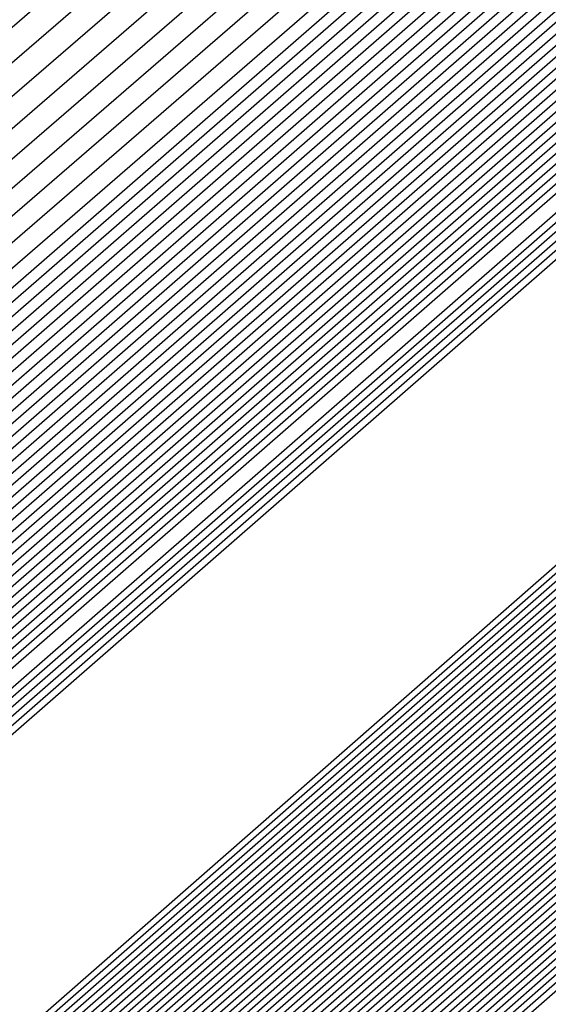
# Model space of a CAD drawing. Extents: x 3249832 to 3255657, y 13789405 to 13793316.
# Tile 834 of 1056: x 3253209.525 to 3253209.5896, y 13791258.5066 to 13791258.6272. Entities that reach past the tile are written whole.
import ezdxf

# ---------------------------------------------------------------- set-up
doc = ezdxf.new("R2010")
doc.units = 0
doc.header["$LTSCALE"] = 100
doc.header["$MEASUREMENT"] = 0
for name, color, linetype in [('GRATIO_03231_CON', 1, 'CONTINUOUS'), ('GRATIO_0323_ICON', 1, 'CONTINUOUS'), ('TARGETS_EAST', 7, 'CONTINUOUS')]:
    doc.layers.add(name, color=color, linetype=linetype)

# ---------------------------------------------------------------- blocks, each defined once
blk = doc.blocks.new('Gratio_032316_contours')
at = {"layer": 'GRATIO_03231_CON', "color": 1, "linetype": 'Continuous', "flags": 128}
for points in [[(3253179.55027, 13791232.39503), (3253186.87441, 13791238.77001), (3253201.4775, 13791251.51898), (3253219.20823, 13791267.00714), (3253234.45763, 13791280.32933), (3253243.00028, 13791287.79153), (3253246.14511, 13791290.5444), (3253246.5846, 13791290.94974), (3253247.02187, 13791291.379), (3253250.20254, 13791294.24212), (3253258.88285, 13791301.95866), (3253274.44262, 13791315.73867), (3253292.7559, 13791331.95413), (3253308.32028, 13791345.76753)], [(3253180.16544, 13791232.93802), (3253187.28488, 13791239.13155), (3253201.72516, 13791251.73678), (3253219.33902, 13791267.12228), (3253234.51314, 13791280.37862), (3253243.01644, 13791287.80647), (3253246.14668, 13791290.54676), (3253246.58389, 13791290.95054), (3253247.01645, 13791291.37639), (3253250.16633, 13791294.21318), (3253258.7639, 13791301.85732), (3253274.17605, 13791315.50724), (3253292.31584, 13791331.56933), (3253307.73285, 13791345.25198)], [(3253180.78061, 13791233.481), (3253187.69534, 13791239.49309), (3253201.97282, 13791251.95458), (3253219.46981, 13791267.23741), (3253234.56866, 13791280.42791), (3253243.03259, 13791287.8214), (3253246.14825, 13791290.54912), (3253246.58317, 13791290.95133), (3253247.01103, 13791291.37378), (3253250.13013, 13791294.18424), (3253258.64495, 13791301.75599), (3253273.90947, 13791315.27582), (3253291.87577, 13791331.18453), (3253307.14542, 13791344.73643)], [(3253181.39578, 13791234.02399), (3253188.1058, 13791239.85463), (3253202.22048, 13791252.17237), (3253219.6006, 13791267.35254), (3253234.62418, 13791280.4772), (3253243.04874, 13791287.83633), (3253246.14982, 13791290.55149), (3253246.58246, 13791290.95213), (3253247.00561, 13791291.37117), (3253250.09393, 13791294.15529), (3253258.526, 13791301.65465), (3253273.6429, 13791315.0444), (3253291.4357, 13791330.79973), (3253306.55799, 13791344.22088)], [(3253182.62612, 13791235.10996), (3253188.92672, 13791240.5777), (3253202.71581, 13791252.60797), (3253219.86218, 13791267.58281), (3253234.73522, 13791280.57579), (3253243.08105, 13791287.8662), (3253246.15297, 13791290.55621), (3253246.58103, 13791290.95372), (3253246.99477, 13791291.36594), (3253250.02153, 13791294.09741), (3253258.2881, 13791301.45198), (3253273.10975, 13791314.58156), (3253290.55557, 13791330.03014), (3253305.38313, 13791343.18978)], [(3253183.24129, 13791235.65295), (3253189.33718, 13791240.93924), (3253202.96347, 13791252.82577), (3253219.99297, 13791267.69794), (3253234.79073, 13791280.62508), (3253243.0972, 13791287.88113), (3253246.15454, 13791290.55858), (3253246.58032, 13791290.95452), (3253246.98935, 13791291.36333), (3253249.98532, 13791294.06847), (3253258.16915, 13791301.35065), (3253272.84317, 13791314.35013), (3253290.11551, 13791329.64534), (3253304.7957, 13791342.67423)], [(3253189.74764, 13791241.30078), (3253203.21113, 13791253.04357), (3253220.12376, 13791267.81308), (3253234.84625, 13791280.67437), (3253243.11336, 13791287.89607), (3253246.15611, 13791290.56094), (3253246.57961, 13791290.95531), (3253246.98393, 13791291.36072), (3253249.94912, 13791294.03953), (3253258.05019, 13791301.24931), (3253272.5766, 13791314.11871), (3253289.67544, 13791329.26055), (3253304.20827, 13791342.15868)], [(3253190.1581, 13791241.66232), (3253203.45879, 13791253.26136), (3253220.25455, 13791267.92821), (3253234.90177, 13791280.72366), (3253243.12951, 13791287.911), (3253246.15768, 13791290.5633), (3253246.57889, 13791290.95611), (3253246.97851, 13791291.35811), (3253249.91292, 13791294.01058), (3253257.93124, 13791301.14798), (3253272.31002, 13791313.88729), (3253289.23538, 13791328.87575), (3253303.62084, 13791341.64313)], [(3253190.97902, 13791242.38539), (3253203.95411, 13791253.69696), (3253220.51613, 13791268.15847), (3253235.01281, 13791280.82224), (3253243.16182, 13791287.94087), (3253246.16082, 13791290.56803), (3253246.57747, 13791290.9577), (3253246.96767, 13791291.35288), (3253249.84051, 13791293.9527), (3253257.69334, 13791300.94531), (3253271.77687, 13791313.42445), (3253288.35525, 13791328.10615), (3253302.44598, 13791340.61203)], [(3253191.38948, 13791242.74693), (3253204.20177, 13791253.91476), (3253220.64692, 13791268.27361), (3253235.06832, 13791280.87154), (3253243.17797, 13791287.9558), (3253246.1624, 13791290.57039), (3253246.57675, 13791290.9585), (3253246.96225, 13791291.35027), (3253249.80431, 13791293.92376), (3253257.57439, 13791300.84397), (3253271.51029, 13791313.19303), (3253287.91518, 13791327.72135), (3253301.85855, 13791340.09648)], [(3253191.79994, 13791243.10847), (3253204.44943, 13791254.13256), (3253220.77772, 13791268.38874), (3253235.12384, 13791280.92083), (3253243.19412, 13791287.97073), (3253246.16397, 13791290.57276), (3253246.57604, 13791290.95929), (3253246.95683, 13791291.34766), (3253249.76811, 13791293.89481), (3253257.45544, 13791300.74264), (3253271.24372, 13791312.9616), (3253287.47511, 13791327.33655), (3253301.27112, 13791339.58093)], [(3253192.2104, 13791243.47001), (3253204.69709, 13791254.35035), (3253220.90851, 13791268.50387), (3253235.17936, 13791280.97012), (3253243.21028, 13791287.98567), (3253246.16554, 13791290.57512), (3253246.57533, 13791290.96009), (3253246.95142, 13791291.34505), (3253249.73191, 13791293.86587), (3253257.33649, 13791300.6413), (3253270.97714, 13791312.73018), (3253287.03505, 13791326.95176), (3253300.68369, 13791339.06538)], [(3253193.03132, 13791244.19308), (3253205.19242, 13791254.78595), (3253221.17009, 13791268.73414), (3253235.29039, 13791281.0687), (3253243.24258, 13791288.01553), (3253246.16868, 13791290.57985), (3253246.5739, 13791290.96168), (3253246.94058, 13791291.33982), (3253249.6595, 13791293.80799), (3253257.09858, 13791300.43863), (3253270.44399, 13791312.26734), (3253286.15492, 13791326.18216), (3253299.50883, 13791338.03428)], [(3253193.44178, 13791244.55462), (3253205.44008, 13791255.00375), (3253221.30088, 13791268.84927), (3253235.34591, 13791281.11799), (3253243.25874, 13791288.03047), (3253246.17025, 13791290.58221), (3253246.57319, 13791290.96248), (3253246.93516, 13791291.33721), (3253249.6233, 13791293.77904), (3253256.97963, 13791300.3373), (3253270.17741, 13791312.03592), (3253285.71485, 13791325.79737), (3253298.92139, 13791337.51873)], [(3253193.85224, 13791244.91616), (3253205.68774, 13791255.22155), (3253221.43167, 13791268.9644), (3253235.40143, 13791281.16728), (3253243.27489, 13791288.0454), (3253246.17182, 13791290.58457), (3253246.57247, 13791290.96327), (3253246.92974, 13791291.3346), (3253249.5871, 13791293.7501), (3253256.86068, 13791300.23596), (3253269.91084, 13791311.8045), (3253285.27479, 13791325.41257), (3253298.33396, 13791337.00318)], [(3253194.2627, 13791245.2777), (3253205.9354, 13791255.43934), (3253221.56246, 13791269.07954), (3253235.45695, 13791281.21658), (3253243.29104, 13791288.06033), (3253246.17339, 13791290.58694), (3253246.57176, 13791290.96407), (3253246.92432, 13791291.33198), (3253249.55089, 13791293.72116), (3253256.74173, 13791300.13463), (3253269.64426, 13791311.57307), (3253284.83472, 13791325.02777), (3253297.74653, 13791336.48763)], [(3253195.08362, 13791246.00077), (3253206.43072, 13791255.87494), (3253221.82404, 13791269.3098), (3253235.56798, 13791281.31516), (3253243.32335, 13791288.0902), (3253246.17654, 13791290.59166), (3253246.57033, 13791290.96566), (3253246.91348, 13791291.32676), (3253249.47849, 13791293.66327), (3253256.50383, 13791299.93196), (3253269.11111, 13791311.11023), (3253283.95459, 13791324.25817), (3253296.57167, 13791335.45653)], [(3253195.49408, 13791246.36231), (3253206.67838, 13791256.09274), (3253221.95483, 13791269.42494), (3253235.6235, 13791281.36445), (3253243.3395, 13791288.10513), (3253246.17811, 13791290.59402), (3253246.56962, 13791290.96646), (3253246.90806, 13791291.32415), (3253249.44229, 13791293.63433), (3253256.38488, 13791299.83062), (3253268.84454, 13791310.87881), (3253283.51452, 13791323.87338), (3253295.98424, 13791334.94098)], [(3253195.90454, 13791246.72385), (3253206.92604, 13791256.31054), (3253222.08562, 13791269.54007), (3253235.67902, 13791281.41374), (3253243.35566, 13791288.12007), (3253246.17968, 13791290.59639), (3253246.56891, 13791290.96725), (3253246.90264, 13791291.32154), (3253249.40609, 13791293.60539), (3253256.26593, 13791299.72929), (3253268.57796, 13791310.64739), (3253283.07446, 13791323.48858), (3253295.39681, 13791334.42543)], [(3253196.31501, 13791247.08539), (3253207.1737, 13791256.52833), (3253222.21641, 13791269.6552), (3253235.73454, 13791281.46303), (3253243.37181, 13791288.135), (3253246.18125, 13791290.59875), (3253246.56819, 13791290.96805), (3253246.89722, 13791291.31892), (3253249.36988, 13791293.57645), (3253256.14697, 13791299.62795), (3253268.31138, 13791310.41597), (3253282.63439, 13791323.10378), (3253294.80938, 13791333.90988)], [(3253197.13593, 13791247.80846), (3253207.66903, 13791256.96393), (3253222.47799, 13791269.88547), (3253235.84557, 13791281.56162), (3253243.40412, 13791288.16487), (3253246.18439, 13791290.60348), (3253246.56677, 13791290.96964), (3253246.88638, 13791291.3137), (3253249.29748, 13791293.51856), (3253255.90907, 13791299.42528), (3253267.77823, 13791309.95312), (3253281.75426, 13791322.33419), (3253293.63452, 13791332.87878)], [(3253197.54639, 13791248.17), (3253207.91669, 13791257.18173), (3253222.60878, 13791270.0006), (3253235.90109, 13791281.61091), (3253243.42027, 13791288.1798), (3253246.18596, 13791290.60584), (3253246.56605, 13791290.97044), (3253246.88096, 13791291.31109), (3253249.26128, 13791293.48962), (3253255.79012, 13791299.32395), (3253267.51166, 13791309.7217), (3253281.31419, 13791321.94939), (3253293.04709, 13791332.36323), (3253299.24948, 13791337.92415)], [(3253197.95685, 13791248.53154), (3253208.16435, 13791257.39953), (3253222.73957, 13791270.11573), (3253235.95661, 13791281.6602), (3253243.43643, 13791288.19473), (3253246.18754, 13791290.6082), (3253246.56534, 13791290.97123), (3253246.87554, 13791291.30847), (3253249.22507, 13791293.46068), (3253255.67117, 13791299.22261), (3253267.24508, 13791309.49028), (3253280.87413, 13791321.56459), (3253292.45966, 13791331.84768), (3253298.58416, 13791337.33876)], [(3253198.36731, 13791248.89308), (3253208.41201, 13791257.61732), (3253222.87037, 13791270.23087), (3253236.01213, 13791281.70949), (3253243.45258, 13791288.20967), (3253246.18911, 13791290.61057), (3253246.56463, 13791290.97203), (3253246.87012, 13791291.30586), (3253249.18887, 13791293.43173), (3253255.55222, 13791299.12128), (3253266.9785, 13791309.25886), (3253280.43407, 13791321.17979), (3253291.87223, 13791331.33213), (3253297.91884, 13791336.75338)], [(3253199.18823, 13791249.61615), (3253208.90733, 13791258.05292), (3253223.13195, 13791270.46113), (3253236.12316, 13791281.80807), (3253243.48489, 13791288.23953), (3253246.19225, 13791290.61529), (3253246.5632, 13791290.97362), (3253246.85928, 13791291.30064), (3253249.11647, 13791293.37385), (3253255.31432, 13791298.91861), (3253266.44535, 13791308.79601), (3253279.55394, 13791320.4102), (3253290.69737, 13791330.30103), (3253296.5882, 13791335.58261)], [(3253199.59869, 13791249.97769), (3253209.15499, 13791258.27072), (3253223.26274, 13791270.57626), (3253236.17868, 13791281.85736), (3253243.50104, 13791288.25447), (3253246.19382, 13791290.61766), (3253246.56249, 13791290.97442), (3253246.85386, 13791291.29803), (3253249.08026, 13791293.34491), (3253255.19536, 13791298.81727), (3253266.17878, 13791308.56459), (3253279.11387, 13791320.0254), (3253290.10994, 13791329.78548), (3253295.92288, 13791334.99723)], [(3253200.00915, 13791250.33923), (3253209.40265, 13791258.48852), (3253223.39353, 13791270.6914), (3253236.2342, 13791281.90666), (3253243.51719, 13791288.2694), (3253246.19539, 13791290.62002), (3253246.56177, 13791290.97521), (3253246.84844, 13791291.29541), (3253249.04406, 13791293.31596), (3253255.07641, 13791298.71594), (3253265.9122, 13791308.33317), (3253278.6738, 13791319.6406), (3253289.52251, 13791329.26993), (3253295.25756, 13791334.41184)], [(3253200.41961, 13791250.70077), (3253209.65031, 13791258.70631), (3253223.52432, 13791270.80653), (3253236.28972, 13791281.95595), (3253243.53335, 13791288.28434), (3253246.19696, 13791290.62238), (3253246.56106, 13791290.97601), (3253246.84302, 13791291.2928), (3253249.00786, 13791293.28702), (3253254.95746, 13791298.6146), (3253265.64563, 13791308.10175), (3253278.23374, 13791319.25581), (3253288.93508, 13791328.75438), (3253294.59224, 13791333.82646)], [(3253201.24053, 13791251.42384), (3253210.14563, 13791259.14191), (3253223.7859, 13791271.0368), (3253236.40075, 13791282.05453), (3253243.56565, 13791288.3142), (3253246.20011, 13791290.62711), (3253246.55963, 13791290.9776), (3253246.83219, 13791291.28758), (3253248.93546, 13791293.22914), (3253254.71956, 13791298.41193), (3253265.11248, 13791307.63891), (3253277.35361, 13791318.48621), (3253287.76022, 13791327.72328), (3253293.2616, 13791332.65569)], [(3253201.65099, 13791251.78538), (3253210.3933, 13791259.35971), (3253223.91669, 13791271.15193), (3253236.45627, 13791282.10382), (3253243.58181, 13791288.32914), (3253246.20168, 13791290.62947), (3253246.55892, 13791290.9784), (3253246.82677, 13791291.28496), (3253248.89925, 13791293.20019), (3253254.60061, 13791298.3106), (3253264.8459, 13791307.40749), (3253276.91354, 13791318.10141), (3253287.17279, 13791327.20773)], [(3253215.27891, 13791264.12388), (3253208.32754, 13791257.89481), (3253202.31158, 13791252.48555), (3253202.06145, 13791252.14692), (3253210.64096, 13791259.57751), (3253224.04748, 13791271.26706)], [(3253216.27123, 13791264.99994), (3253209.15191, 13791258.62312), (3253202.92675, 13791253.02854), (3253202.47191, 13791252.50846), (3253210.88862, 13791259.7953), (3253224.17827, 13791271.38219)], [(3253218.25586, 13791266.75207), (3253210.80067, 13791260.07975), (3253204.15709, 13791254.11451), (3253203.29283, 13791253.23153), (3253211.38394, 13791260.2309), (3253224.43985, 13791271.61246)], [(3253219.24818, 13791267.62813), (3253211.62504, 13791260.80806), (3253204.77226, 13791254.6575), (3253203.70329, 13791253.59307), (3253211.6316, 13791260.4487), (3253224.57064, 13791271.72759)]]:
    blk.add_lwpolyline(points, dxfattribs=at)
at = {"layer": 'GRATIO_03231_CON', "color": 5, "linetype": 'Continuous', "flags": 128}
for points in [[(3253178.31993, 13791231.30905), (3253186.05349, 13791238.04694), (3253200.98218, 13791251.08338), (3253218.94665, 13791266.77688), (3253234.34659, 13791280.23075), (3253242.96798, 13791287.76167), (3253246.14197, 13791290.53967), (3253246.58603, 13791290.94815), (3253247.02107, 13791291.37394), (3253250.18182, 13791294.2177), (3253258.80647, 13791301.88356), (3253274.26937, 13791315.56557), (3253292.48955, 13791331.61762), (3253308.02221, 13791345.18354)], [(3253177.70476, 13791230.76607), (3253185.64303, 13791237.6854), (3253200.73452, 13791250.86558), (3253218.81586, 13791266.66175), (3253234.29107, 13791280.18146), (3253242.95182, 13791287.74673), (3253246.1404, 13791290.53731), (3253246.58674, 13791290.94735), (3253247.01436, 13791291.36584), (3253250.12102, 13791294.16091), (3253258.59804, 13791301.69555), (3253273.79626, 13791315.14336), (3253291.70456, 13791330.92064), (3253306.97134, 13791344.25434)], [(3253177.08958, 13791230.22308), (3253185.23257, 13791237.32386), (3253200.48686, 13791250.64779), (3253218.68507, 13791266.54661), (3253234.23556, 13791280.13216), (3253242.93567, 13791287.7318), (3253246.13883, 13791290.53495), (3253246.58745, 13791290.94656), (3253247.00766, 13791291.35773), (3253250.06022, 13791294.10413), (3253258.38961, 13791301.50754), (3253273.32314, 13791314.72115), (3253290.91956, 13791330.22366), (3253305.92046, 13791343.32515)], [(3253176.47441, 13791229.68009), (3253184.82211, 13791236.96232), (3253200.23919, 13791250.42999), (3253218.55428, 13791266.43148), (3253234.18004, 13791280.08287), (3253242.91952, 13791287.71687), (3253246.13725, 13791290.53258), (3253246.58817, 13791290.94576), (3253247.00095, 13791291.34963), (3253249.99942, 13791294.04734), (3253258.18118, 13791301.31953), (3253272.85003, 13791314.29894), (3253290.13456, 13791329.52668), (3253304.86958, 13791342.39595)], [(3253175.24407, 13791228.59412), (3253184.00119, 13791236.23925), (3253199.74387, 13791249.99439), (3253218.2927, 13791266.20121), (3253234.069, 13791279.98429), (3253242.88721, 13791287.687), (3253246.13411, 13791290.52786), (3253246.58959, 13791290.94417), (3253246.98754, 13791291.33342), (3253249.87782, 13791293.93376), (3253257.76432, 13791300.94351), (3253271.9038, 13791313.45451), (3253288.56457, 13791328.13272), (3253302.76783, 13791340.53756)], [(3253196.57706, 13791247.03615), (3253203.47105, 13791253.1938), (3253218.75951, 13791266.60126), (3253234.06971, 13791279.98413), (3253242.88772, 13791287.68662), (3253246.13462, 13791290.52731), (3253246.59031, 13791290.94338), (3253246.98083, 13791291.32532), (3253249.81702, 13791293.87697), (3253257.55589, 13791300.7555), (3253271.43068, 13791313.0323), (3253287.77957, 13791327.43574), (3253301.71695, 13791339.60837)], [(3253196.71057, 13791247.15254), (3253203.58621, 13791253.29381), (3253218.83398, 13791266.66558), (3253234.10345, 13791280.01283), (3253242.89801, 13791287.6948), (3253246.13636, 13791290.52784), (3253246.59102, 13791290.94258), (3253246.97413, 13791291.31721), (3253249.75622, 13791293.82018), (3253257.34746, 13791300.56749), (3253270.95757, 13791312.61009), (3253286.99457, 13791326.73875), (3253300.66608, 13791338.67918)], [(3253196.84408, 13791247.26894), (3253203.70137, 13791253.39382), (3253218.90845, 13791266.7299), (3253234.13718, 13791280.04153), (3253242.9083, 13791287.70297), (3253246.13809, 13791290.52836), (3253246.59174, 13791290.94178), (3253246.96742, 13791291.30911), (3253249.69542, 13791293.76339), (3253257.13903, 13791300.37948), (3253270.48445, 13791312.18788), (3253286.20957, 13791326.04177), (3253299.6152, 13791337.74998)], [(3253197.11109, 13791247.50174), (3253203.93169, 13791253.59384), (3253219.0574, 13791266.85855), (3253234.20465, 13791280.09892), (3253242.92888, 13791287.71932), (3253246.14156, 13791290.52941), (3253246.59316, 13791290.94019), (3253246.95401, 13791291.2929), (3253249.57383, 13791293.64981), (3253256.72217, 13791300.00346), (3253269.53822, 13791311.34346), (3253284.63958, 13791324.64781), (3253297.51345, 13791335.89159)], [(3253197.2446, 13791247.61813), (3253204.04685, 13791253.69384), (3253219.13187, 13791266.92287), (3253234.23839, 13791280.12762), (3253242.93918, 13791287.72749), (3253246.1433, 13791290.52994), (3253246.59388, 13791290.9394), (3253246.9473, 13791291.28479), (3253249.51303, 13791293.59302), (3253256.51374, 13791299.81545), (3253269.06511, 13791310.92125), (3253283.85458, 13791323.95083), (3253296.46257, 13791334.9624)], [(3253197.37811, 13791247.73453), (3253204.16201, 13791253.79385), (3253219.20635, 13791266.98719), (3253234.27212, 13791280.15631), (3253242.94947, 13791287.73567), (3253246.14503, 13791290.53046), (3253246.59459, 13791290.9386), (3253246.9406, 13791291.27669), (3253249.45223, 13791293.53623), (3253256.30531, 13791299.62744), (3253268.59199, 13791310.49904), (3253283.06958, 13791323.25385), (3253295.41169, 13791334.0332)], [(3253197.51162, 13791247.85093), (3253204.27717, 13791253.89386), (3253219.28082, 13791267.05151), (3253234.30586, 13791280.18501), (3253242.95976, 13791287.74384), (3253246.14676, 13791290.53099), (3253246.5953, 13791290.9378), (3253246.93389, 13791291.26859), (3253249.39143, 13791293.47944), (3253256.09688, 13791299.43942), (3253268.11888, 13791310.07683), (3253282.28459, 13791322.55687), (3253294.36082, 13791333.10401)], [(3253197.77863, 13791248.08372), (3253204.50749, 13791254.09388), (3253219.42977, 13791267.18016), (3253234.37333, 13791280.2424), (3253242.98034, 13791287.76019), (3253246.15023, 13791290.53204), (3253246.59673, 13791290.93621), (3253246.92048, 13791291.25238), (3253249.26983, 13791293.36586), (3253255.68002, 13791299.0634), (3253267.17265, 13791309.2324), (3253280.71459, 13791321.16291), (3253292.25906, 13791331.24562), (3253298.86322, 13791336.86351)], [(3253197.91214, 13791248.20012), (3253204.62265, 13791254.19388), (3253219.50424, 13791267.24448), (3253234.40706, 13791280.2711), (3253242.99064, 13791287.76837), (3253246.15197, 13791290.53257), (3253246.59744, 13791290.93542), (3253246.91378, 13791291.24427), (3253249.20903, 13791293.30907), (3253255.47159, 13791298.87539), (3253266.69953, 13791308.81019), (3253279.9296, 13791320.46593), (3253291.20819, 13791330.31643), (3253297.66843, 13791335.81202)], [(3253198.04565, 13791248.31651), (3253204.73781, 13791254.29389), (3253219.57872, 13791267.3088), (3253234.4408, 13791280.2998), (3253243.00093, 13791287.77654), (3253246.1537, 13791290.53309), (3253246.59816, 13791290.93462), (3253246.90707, 13791291.23617), (3253249.14823, 13791293.25228), (3253255.26316, 13791298.68738), (3253266.22642, 13791308.38798), (3253279.1446, 13791319.76895), (3253290.15731, 13791329.38723), (3253296.47364, 13791334.76054)], [(3253198.17916, 13791248.43291), (3253204.85297, 13791254.3939), (3253219.65319, 13791267.37312), (3253234.47453, 13791280.32849), (3253243.01122, 13791287.78471), (3253246.15544, 13791290.53362), (3253246.59887, 13791290.93382), (3253246.90036, 13791291.22806), (3253249.08743, 13791293.19549), (3253255.05473, 13791298.49937), (3253265.7533, 13791307.96577), (3253278.3596, 13791319.07197), (3253289.10643, 13791328.45804), (3253295.27885, 13791333.70905)], [(3253198.44617, 13791248.6657), (3253205.08329, 13791254.59392), (3253219.80214, 13791267.50177), (3253234.542, 13791280.38589), (3253243.0318, 13791287.80106), (3253246.15891, 13791290.53467), (3253246.6003, 13791290.93223), (3253246.88695, 13791291.21186), (3253248.96583, 13791293.08191), (3253254.63787, 13791298.12335), (3253264.80707, 13791307.12135), (3253276.7896, 13791317.678), (3253287.00468, 13791326.59965), (3253292.88927, 13791331.60608), (3253295.95133, 13791334.07094)], [(3253198.57968, 13791248.7821), (3253205.19845, 13791254.69392), (3253219.87661, 13791267.56609), (3253234.57574, 13791280.41459), (3253243.04209, 13791287.80924), (3253246.16064, 13791290.53519), (3253246.60101, 13791290.93144), (3253246.88025, 13791291.20375), (3253248.90503, 13791293.02512), (3253254.42944, 13791297.93534), (3253264.33396, 13791306.69914), (3253276.00461, 13791316.98102), (3253285.9538, 13791325.67045), (3253291.69448, 13791330.55459), (3253294.7416, 13791333.01142)], [(3253198.71319, 13791248.8985), (3253205.31361, 13791254.79393), (3253219.95108, 13791267.63041), (3253234.60947, 13791280.44328), (3253243.05239, 13791287.81741), (3253246.16237, 13791290.53572), (3253246.60172, 13791290.93064), (3253246.87354, 13791291.19565), (3253248.84423, 13791292.96834), (3253254.22101, 13791297.74733), (3253263.86084, 13791306.27693), (3253275.21961, 13791316.28404), (3253284.90293, 13791324.74126), (3253290.49969, 13791329.50311), (3253293.53187, 13791331.9519)], [(3253198.8467, 13791249.0149), (3253205.42877, 13791254.89394), (3253220.02556, 13791267.69473), (3253234.64321, 13791280.47198), (3253243.06268, 13791287.82558), (3253246.16411, 13791290.53624), (3253246.60244, 13791290.92984), (3253246.86684, 13791291.18754), (3253248.78343, 13791292.91155), (3253254.01258, 13791297.55932), (3253263.38773, 13791305.85472), (3253274.43461, 13791315.58706), (3253283.85205, 13791323.81207), (3253289.3049, 13791328.45162), (3253292.32214, 13791330.89237), (3253295.39879, 13791333.38715)], [(3253199.11371, 13791249.24769), (3253205.65909, 13791255.09396), (3253220.17451, 13791267.82338), (3253234.71068, 13791280.52937), (3253243.08326, 13791287.84193), (3253246.16758, 13791290.53729), (3253246.60386, 13791290.92825), (3253246.85342, 13791291.17133), (3253248.66183, 13791292.79797), (3253253.59572, 13791297.1833), (3253262.4415, 13791305.01029), (3253272.86462, 13791314.1931), (3253281.7503, 13791321.95368), (3253286.91532, 13791326.34865), (3253289.90268, 13791328.77333), (3253293.18693, 13791331.45768)], [(3253199.24722, 13791249.36409), (3253205.77425, 13791255.19397), (3253220.24898, 13791267.8877), (3253234.74441, 13791280.55807), (3253243.09355, 13791287.85011), (3253246.16931, 13791290.53782), (3253246.60458, 13791290.92746), (3253246.84672, 13791291.16323), (3253248.60103, 13791292.74118), (3253253.38729, 13791296.99529), (3253261.96839, 13791304.58808), (3253272.07962, 13791313.49612), (3253280.69942, 13791321.02448), (3253285.72053, 13791325.29717), (3253288.69295, 13791327.71381), (3253292.081, 13791330.49295), (3253297.61917, 13791335.1971)], [(3253199.38073, 13791249.48048), (3253205.88941, 13791255.29397), (3253220.32345, 13791267.95202), (3253234.77815, 13791280.58677), (3253243.10385, 13791287.85828), (3253246.17105, 13791290.53834), (3253246.60529, 13791290.92666), (3253246.84001, 13791291.15513), (3253248.54023, 13791292.68439), (3253253.17886, 13791296.80728), (3253261.49527, 13791304.16587), (3253271.29462, 13791312.79914), (3253279.64854, 13791320.09529), (3253284.52574, 13791324.24568), (3253287.48322, 13791326.65429), (3253290.97507, 13791329.52822), (3253296.71525, 13791334.41022)], [(3253199.51424, 13791249.59688), (3253206.00457, 13791255.39398), (3253220.39793, 13791268.01634), (3253234.81188, 13791280.61546), (3253243.11414, 13791287.86646), (3253246.17278, 13791290.53887), (3253246.606, 13791290.92586), (3253246.83331, 13791291.14702), (3253248.47943, 13791292.6276), (3253252.97044, 13791296.61927), (3253261.02215, 13791303.74366), (3253270.50962, 13791312.10216), (3253278.59767, 13791319.16609), (3253283.33095, 13791323.1942), (3253286.27349, 13791325.59476), (3253289.86914, 13791328.56348), (3253295.81132, 13791333.62334)], [(3253199.78125, 13791249.82967), (3253206.23489, 13791255.594), (3253220.54687, 13791268.14499), (3253234.87935, 13791280.67286), (3253243.13472, 13791287.8828), (3253246.17625, 13791290.53992), (3253246.60743, 13791290.92427), (3253246.8199, 13791291.13081), (3253248.35784, 13791292.51402), (3253252.55358, 13791296.24325), (3253260.07593, 13791302.89924), (3253268.93963, 13791310.70819), (3253276.49591, 13791317.3077), (3253280.94137, 13791321.09123), (3253283.85403, 13791323.47572), (3253287.65728, 13791326.63402), (3253294.00347, 13791332.04958)], [(3253199.91476, 13791249.94607), (3253206.35005, 13791255.69401), (3253220.62135, 13791268.20931), (3253234.91309, 13791280.70156), (3253243.14501, 13791287.89098), (3253246.17798, 13791290.54045), (3253246.60814, 13791290.92348), (3253246.81319, 13791291.12271), (3253248.29704, 13791292.45723), (3253252.34515, 13791296.05524), (3253259.60281, 13791302.47703), (3253268.15463, 13791310.01121), (3253275.44504, 13791316.37851), (3253279.74658, 13791320.03974), (3253282.6443, 13791322.4162), (3253286.55135, 13791325.66929), (3253293.09954, 13791331.2627), (3253300.79521, 13791337.86923)], [(3253200.04827, 13791250.06247), (3253206.46521, 13791255.79401), (3253220.69582, 13791268.27363), (3253234.94682, 13791280.73025), (3253243.15531, 13791287.89915), (3253246.17972, 13791290.54097), (3253246.60886, 13791290.92268), (3253246.80649, 13791291.1146), (3253248.23624, 13791292.40044), (3253252.13672, 13791295.86723), (3253259.1297, 13791302.05482), (3253267.36963, 13791309.31423), (3253274.39416, 13791315.44932), (3253278.55179, 13791318.98826), (3253281.43456, 13791321.35667), (3253285.44542, 13791324.70455), (3253292.19561, 13791330.47582), (3253300.12972, 13791337.29016)], [(3253200.18178, 13791250.17887), (3253206.58037, 13791255.89402), (3253220.77029, 13791268.33795), (3253234.98056, 13791280.75895), (3253243.1656, 13791287.90733), (3253246.18145, 13791290.5415), (3253246.60957, 13791290.92188), (3253246.79978, 13791291.1065), (3253248.17544, 13791292.34365), (3253251.92829, 13791295.67922), (3253258.65658, 13791301.63261), (3253266.58464, 13791308.61725), (3253273.34328, 13791314.52012), (3253277.357, 13791317.93677), (3253280.22483, 13791320.29715), (3253284.33949, 13791323.73982), (3253291.29169, 13791329.68894), (3253299.46423, 13791336.71108)], [(3253200.44879, 13791250.41166), (3253206.81069, 13791256.09404), (3253220.91924, 13791268.4666), (3253235.04803, 13791280.81634), (3253243.18618, 13791287.92368), (3253246.18492, 13791290.54255), (3253246.611, 13791290.92029), (3253246.78637, 13791291.09029), (3253248.05384, 13791292.23007), (3253251.51143, 13791295.3032), (3253257.71035, 13791300.78818), (3253265.01464, 13791307.22329), (3253271.24153, 13791312.66173), (3253274.96742, 13791315.8338), (3253277.80537, 13791318.17811), (3253282.12763, 13791321.81036), (3253289.48383, 13791328.11518), (3253298.13324, 13791335.55292)], [(3253200.5823, 13791250.52806), (3253206.92586, 13791256.19405), (3253220.99372, 13791268.53092), (3253235.08176, 13791280.84504), (3253243.19647, 13791287.93185), (3253246.18666, 13791290.54307), (3253246.61171, 13791290.9195), (3253246.77966, 13791291.08219), (3253247.99304, 13791292.17328), (3253251.303, 13791295.11519), (3253257.23724, 13791300.36597), (3253264.22964, 13791306.52631), (3253270.19065, 13791311.73254), (3253273.77263, 13791314.78231), (3253276.59564, 13791317.11859), (3253281.0217, 13791320.84562), (3253288.57991, 13791327.3283), (3253297.46775, 13791334.97385)], [(3253200.71581, 13791250.64445), (3253207.04102, 13791256.29406), (3253221.06819, 13791268.59524), (3253235.1155, 13791280.87374), (3253243.20676, 13791287.94002), (3253246.18839, 13791290.5436), (3253246.61242, 13791290.9187), (3253246.77296, 13791291.07408), (3253247.93224, 13791292.11649), (3253251.09457, 13791294.92718), (3253256.76412, 13791299.94376), (3253263.44465, 13791305.82933), (3253269.13978, 13791310.80334), (3253272.57784, 13791313.73083), (3253275.38591, 13791316.05906), (3253279.91577, 13791319.88089), (3253287.67598, 13791326.54142), (3253296.80226, 13791334.39477)], [(3253200.84932, 13791250.76085), (3253207.15618, 13791256.39406), (3253221.14266, 13791268.65956), (3253235.14923, 13791280.90243), (3253243.21706, 13791287.9482), (3253246.19012, 13791290.54412), (3253246.61314, 13791290.9179), (3253246.76625, 13791291.06598), (3253247.87144, 13791292.0597), (3253250.88614, 13791294.73917), (3253256.29101, 13791299.52155), (3253262.65965, 13791305.13235), (3253268.0889, 13791309.87415), (3253271.38305, 13791312.67934), (3253274.17618, 13791314.99954), (3253278.80984, 13791318.91616), (3253286.77206, 13791325.75454), (3253296.13677, 13791333.81569)], [(3253201.11633, 13791250.99365), (3253207.3865, 13791256.59408), (3253221.29161, 13791268.78821), (3253235.2167, 13791280.95983), (3253243.23764, 13791287.96455), (3253246.19359, 13791290.54517), (3253246.61456, 13791290.91631), (3253246.75284, 13791291.04977), (3253247.74984, 13791291.94612), (3253250.46928, 13791294.36315), (3253255.34478, 13791298.67713), (3253261.08965, 13791303.73839), (3253265.98715, 13791308.01576), (3253268.99347, 13791310.57637), (3253271.75672, 13791312.8805), (3253276.59798, 13791316.9867), (3253284.9642, 13791324.18078), (3253294.80578, 13791332.65754)], [(3253201.24984, 13791251.11004), (3253207.50166, 13791256.69409), (3253221.36608, 13791268.85253), (3253235.25044, 13791280.98852), (3253243.24793, 13791287.97272), (3253246.19533, 13791290.5457), (3253246.61528, 13791290.91552), (3253246.74613, 13791291.04167), (3253247.68904, 13791291.88933), (3253250.26085, 13791294.17514), (3253254.87166, 13791298.25492), (3253260.30466, 13791303.04141), (3253264.93627, 13791307.08657), (3253267.79868, 13791309.52489), (3253270.54699, 13791311.82097), (3253275.49205, 13791316.02196), (3253284.06028, 13791323.3939), (3253294.14029, 13791332.07846)], [(3253201.38335, 13791251.22644), (3253207.61682, 13791256.7941), (3253221.44056, 13791268.91685), (3253235.28417, 13791281.01722), (3253243.25822, 13791287.9809), (3253246.19706, 13791290.54622), (3253246.61599, 13791290.91472), (3253246.73943, 13791291.03356), (3253247.62824, 13791291.83254), (3253250.05242, 13791293.98713), (3253254.39855, 13791297.83271), (3253259.51966, 13791302.34443), (3253263.88539, 13791306.15737), (3253266.60389, 13791308.4734), (3253269.33726, 13791310.76145), (3253274.38613, 13791315.05723), (3253283.15635, 13791322.60702), (3253293.4748, 13791331.49938)], [(3253201.51686, 13791251.34284), (3253207.73198, 13791256.8941), (3253221.51503, 13791268.98117), (3253235.31791, 13791281.04592), (3253243.26852, 13791287.98907), (3253246.1988, 13791290.54675), (3253246.6167, 13791290.91393), (3253246.73272, 13791291.02546), (3253247.56744, 13791291.77576), (3253249.84399, 13791293.79912), (3253253.92543, 13791297.41049), (3253258.73466, 13791301.64744), (3253262.83452, 13791305.22818), (3253265.4091, 13791307.42192), (3253268.12753, 13791309.70193), (3253273.2802, 13791314.0925), (3253282.25242, 13791321.82014), (3253292.80931, 13791330.9203), (3253301.81088, 13791338.63068)], [(3253201.78387, 13791251.57563), (3253207.9623, 13791257.09412), (3253221.66398, 13791269.10982), (3253235.38538, 13791281.10331), (3253243.2891, 13791288.00542), (3253246.20227, 13791290.5478), (3253246.61813, 13791290.91233), (3253246.71931, 13791291.00925), (3253247.44584, 13791291.66218), (3253249.42713, 13791293.4231), (3253252.9792, 13791296.56607), (3253257.16467, 13791300.25348), (3253260.73276, 13791303.36979), (3253263.01952, 13791305.31895), (3253265.70807, 13791307.58288), (3253271.06834, 13791312.16303), (3253280.44457, 13791320.24638), (3253291.47832, 13791329.76215), (3253300.88547, 13791337.82513)], [(3253201.91738, 13791251.69203), (3253208.07746, 13791257.19413), (3253221.73845, 13791269.17414), (3253235.41911, 13791281.13201), (3253243.29939, 13791288.01359), (3253246.204, 13791290.54832), (3253246.61884, 13791290.91154), (3253246.71261, 13791291.00114), (3253247.38504, 13791291.60539), (3253249.2187, 13791293.23509), (3253252.50609, 13791296.14386), (3253256.37967, 13791299.5565), (3253259.68189, 13791302.44059), (3253261.82473, 13791304.26746), (3253264.49834, 13791306.52336), (3253269.96241, 13791311.1983), (3253279.54064, 13791319.4595), (3253290.81283, 13791329.18307), (3253300.42277, 13791337.42236)], [(3253202.05089, 13791251.80842), (3253208.19262, 13791257.29414), (3253221.81293, 13791269.23846), (3253235.45285, 13791281.16071), (3253243.30968, 13791288.02177), (3253246.20573, 13791290.54885), (3253246.61956, 13791290.91074), (3253246.7059, 13791290.99304), (3253247.32424, 13791291.5486), (3253249.01027, 13791293.04708), (3253252.03297, 13791295.72165), (3253255.59467, 13791298.85952), (3253258.63101, 13791301.5114), (3253260.62994, 13791303.21597), (3253263.28861, 13791305.46384), (3253268.85648, 13791310.23357), (3253278.63672, 13791318.67262), (3253290.14734, 13791328.60399), (3253299.96006, 13791337.01958)], [(3253222.18973, 13791268.9562), (3253208.47101, 13791257.20698), (3253202.18439, 13791251.92482), (3253202.18439, 13791251.92482), (3253208.30778, 13791257.39414), (3253221.8874, 13791269.30278)], [(3253222.33685, 13791269.08692), (3253208.70035, 13791257.40813), (3253202.45141, 13791252.15761), (3253202.45141, 13791252.15761), (3253208.5381, 13791257.59416), (3253222.03635, 13791269.43142)], [(3253222.41042, 13791269.15229), (3253208.81502, 13791257.50869), (3253202.58492, 13791252.27401), (3253202.58492, 13791252.27401), (3253208.65326, 13791257.69417), (3253222.11082, 13791269.49575)], [(3253222.48398, 13791269.21765), (3253208.92969, 13791257.60926), (3253202.71843, 13791252.39041), (3253202.71843, 13791252.39041), (3253208.76842, 13791257.79418), (3253222.18529, 13791269.56007)], [(3253222.55754, 13791269.28301), (3253209.04436, 13791257.70983), (3253202.85194, 13791252.50681), (3253202.85193, 13791252.50681), (3253208.88358, 13791257.89419), (3253222.25977, 13791269.62439)], [(3253222.70467, 13791269.41374), (3253209.2737, 13791257.91097), (3253203.11895, 13791252.7396), (3253203.11895, 13791252.7396), (3253209.1139, 13791258.0942), (3253222.40871, 13791269.75304)], [(3253222.77823, 13791269.4791), (3253209.38837, 13791258.01154), (3253203.25246, 13791252.856), (3253203.25246, 13791252.856), (3253209.22906, 13791258.19421), (3253222.48319, 13791269.81736)], [(3253222.8518, 13791269.54447), (3253209.50304, 13791258.11211), (3253203.38597, 13791252.97239), (3253203.38597, 13791252.97239), (3253209.34422, 13791258.29422), (3253222.55766, 13791269.88168)], [(3253222.92536, 13791269.60983), (3253209.61771, 13791258.21268), (3253203.51947, 13791253.08879), (3253203.51947, 13791253.08879), (3253209.45938, 13791258.39423), (3253222.63214, 13791269.946)]]:
    blk.add_lwpolyline(points, dxfattribs=at)
at = {"layer": 'GRATIO_0323_ICON', "color": 7, "linetype": 'Continuous', "flags": 128}
for points in [[(3253175.85924, 13791229.13711), (3253184.41165, 13791236.60078), (3253199.99153, 13791250.21219), (3253218.42349, 13791266.31635), (3253234.12452, 13791280.03358), (3253242.90336, 13791287.70193), (3253246.13568, 13791290.53022), (3253246.58888, 13791290.94497), (3253246.99424, 13791291.34152), (3253249.93862, 13791293.99055), (3253257.97275, 13791301.13152), (3253272.37691, 13791313.87673), (3253289.34956, 13791328.8297), (3253303.81871, 13791341.46676)], [(3253182.01095, 13791234.56698), (3253188.51626, 13791240.21616), (3253202.46814, 13791252.39017), (3253219.73139, 13791267.46768), (3253234.6797, 13791280.5265), (3253243.0649, 13791287.85127), (3253246.1514, 13791290.55385), (3253246.58175, 13791290.95293), (3253247.00019, 13791291.36856), (3253250.05773, 13791294.12635), (3253258.40705, 13791301.55332), (3253273.37632, 13791314.81298), (3253290.99564, 13791330.41494), (3253305.97056, 13791343.70533)], [(3253196.97758, 13791247.38534), (3253203.81653, 13791253.49383), (3253218.98293, 13791266.79423), (3253234.17092, 13791280.07022), (3253242.91859, 13791287.71115), (3253246.13983, 13791290.52889), (3253246.59245, 13791290.94099), (3253246.96072, 13791291.301), (3253249.63462, 13791293.7066), (3253256.9306, 13791300.19147), (3253270.01134, 13791311.76567), (3253285.42458, 13791325.34479), (3253298.56432, 13791336.82079)], [(3253197.64512, 13791247.96732), (3253204.39233, 13791253.99387), (3253219.3553, 13791267.11584), (3253234.33959, 13791280.21371), (3253242.97005, 13791287.75202), (3253246.1485, 13791290.53152), (3253246.59602, 13791290.93701), (3253246.92719, 13791291.26048), (3253249.33063, 13791293.42265), (3253255.88845, 13791299.25141), (3253267.64576, 13791309.65462), (3253281.49959, 13791321.85989), (3253293.30994, 13791332.17482)], [(3253198.31266, 13791248.54931), (3253204.96813, 13791254.49391), (3253219.72766, 13791267.43745), (3253234.50827, 13791280.35719), (3253243.02151, 13791287.79289), (3253246.15717, 13791290.53414), (3253246.59958, 13791290.93303), (3253246.89366, 13791291.21996), (3253249.02663, 13791293.1387), (3253254.8463, 13791298.31136), (3253265.28019, 13791307.54356), (3253277.5746, 13791318.37498), (3253288.05556, 13791327.52884), (3253294.08406, 13791332.65756)], [(3253190.56856, 13791242.02386), (3253203.70645, 13791253.47916), (3253220.38534, 13791268.04334), (3253234.95729, 13791280.77295), (3253243.14566, 13791287.92593), (3253246.15925, 13791290.56567), (3253246.57818, 13791290.95691), (3253246.97309, 13791291.35549), (3253249.87672, 13791293.98164), (3253257.81229, 13791301.04664), (3253272.04344, 13791313.65587), (3253288.79531, 13791328.49095), (3253303.03341, 13791341.12758)], [(3253198.9802, 13791249.13129), (3253205.54393, 13791254.99395), (3253220.10003, 13791267.75905), (3253234.67694, 13791280.50068), (3253243.07297, 13791287.83376), (3253246.16584, 13791290.53677), (3253246.60315, 13791290.92905), (3253246.86013, 13791291.17944), (3253248.72263, 13791292.85476), (3253253.80415, 13791297.37131), (3253262.91461, 13791305.43251), (3253273.64961, 13791314.89008), (3253282.80117, 13791322.88287), (3253288.11011, 13791327.40014), (3253291.11241, 13791329.83285), (3253294.29286, 13791332.42241)], [(3253199.64774, 13791249.71328), (3253206.11974, 13791255.49399), (3253220.4724, 13791268.08067), (3253234.84562, 13791280.64416), (3253243.12443, 13791287.87463), (3253246.17452, 13791290.53939), (3253246.60672, 13791290.92507), (3253246.8266, 13791291.13892), (3253248.41864, 13791292.57081), (3253252.76201, 13791296.43126), (3253260.54904, 13791303.32145), (3253269.72463, 13791311.40518), (3253277.54679, 13791318.2369), (3253282.13616, 13791322.14271), (3253285.06376, 13791324.53524), (3253288.76321, 13791327.59875), (3253294.90739, 13791332.83646)], [(3253200.31528, 13791250.29526), (3253206.69554, 13791255.99403), (3253220.84477, 13791268.40227), (3253235.01429, 13791280.78765), (3253243.17589, 13791287.9155), (3253246.18319, 13791290.54202), (3253246.61028, 13791290.92109), (3253246.79307, 13791291.0984), (3253248.11464, 13791292.28686), (3253251.71986, 13791295.49121), (3253258.18347, 13791301.21039), (3253265.79964, 13791307.92027), (3253272.29241, 13791313.59093), (3253276.16221, 13791316.88528), (3253279.0151, 13791319.23763), (3253283.23356, 13791322.77509), (3253290.38776, 13791328.90206), (3253298.79874, 13791336.132)], [(3253192.62086, 13791243.83154), (3253204.94475, 13791254.56815), (3253221.0393, 13791268.61901), (3253235.23488, 13791281.01941), (3253243.22643, 13791288.0006), (3253246.16711, 13791290.57748), (3253246.57461, 13791290.96089), (3253246.946, 13791291.34243), (3253249.6957, 13791293.83693), (3253257.21754, 13791300.53997), (3253270.71056, 13791312.49876), (3253286.59498, 13791326.56696), (3253300.09626, 13791338.54983)], [(3253200.98282, 13791250.87725), (3253207.27134, 13791256.49407), (3253221.21714, 13791268.72389), (3253235.18297, 13791280.93113), (3253243.22735, 13791287.95637), (3253246.19186, 13791290.54465), (3253246.61385, 13791290.91711), (3253246.75955, 13791291.05787), (3253247.81064, 13791292.00291), (3253250.67771, 13791294.55116), (3253255.81789, 13791299.09934), (3253261.87465, 13791304.43537), (3253267.03802, 13791308.94496), (3253270.18826, 13791311.62786), (3253272.96645, 13791313.94002), (3253277.70391, 13791317.95143), (3253285.86813, 13791324.96766), (3253295.47128, 13791333.23661)], [(3253201.65036, 13791251.45923), (3253207.84714, 13791256.99411), (3253221.5895, 13791269.04549), (3253235.35164, 13791281.07462), (3253243.27881, 13791287.99724), (3253246.20053, 13791290.54727), (3253246.61742, 13791290.91313), (3253246.72602, 13791291.01735), (3253247.50664, 13791291.71897), (3253249.63556, 13791293.61111), (3253253.45232, 13791296.98828), (3253257.94966, 13791300.95046), (3253261.78364, 13791304.29898), (3253264.21431, 13791306.37043), (3253266.9178, 13791308.64241), (3253272.17427, 13791313.12777), (3253281.3485, 13791321.03326), (3253292.14381, 13791330.34122), (3253301.34818, 13791338.22791)], [(3253194.67316, 13791245.63924), (3253206.18306, 13791255.65714), (3253221.69325, 13791269.19467), (3253235.51247, 13791281.26587), (3253243.3072, 13791288.07527), (3253246.17497, 13791290.5893), (3253246.57105, 13791290.96487), (3253246.9189, 13791291.32937), (3253249.51469, 13791293.69222), (3253256.62278, 13791300.03329), (3253269.37769, 13791311.34165), (3253284.39466, 13791324.64297), (3253297.1591, 13791335.97208)], [(3253222.26329, 13791269.02156), (3253208.58568, 13791257.30755), (3253202.3179, 13791252.04122), (3253202.3179, 13791252.04122), (3253208.42294, 13791257.49415), (3253221.96187, 13791269.36711)], [(3253222.63111, 13791269.34838), (3253209.15903, 13791257.8104), (3253202.98544, 13791252.6232), (3253202.98544, 13791252.6232), (3253208.99874, 13791257.99419), (3253222.33424, 13791269.68871)], [(3253196.72547, 13791247.44693), (3253207.42136, 13791256.74613), (3253222.3472, 13791269.77033), (3253235.79006, 13791281.51232), (3253243.38797, 13791288.14993), (3253246.18282, 13791290.60111), (3253246.56748, 13791290.96885), (3253246.8918, 13791291.31631), (3253249.33368, 13791293.5475), (3253256.02802, 13791299.52662), (3253268.04481, 13791310.18454), (3253282.19433, 13791322.71898), (3253294.22195, 13791333.39433)], [(3253294.80845, 13791332.00265), (3253282.84083, 13791321.46507), (3253268.71833, 13791309.11172), (3253256.68557, 13791298.6424), (3253249.92995, 13791292.82756), (3253247.41007, 13791290.72034), (3253247.02732, 13791290.44449), (3253246.62834, 13791290.09516), (3253243.84082, 13791287.65286), (3253236.2377, 13791281.06949), (3253222.99892, 13791269.67519), (3253209.73238, 13791258.31325), (3253203.65298, 13791253.20519), (3253203.65298, 13791253.20519), (3253209.57454, 13791258.49423), (3253222.70663, 13791270.0103), (3253235.85774, 13791281.50498), (3253243.7877, 13791288.42674), (3253249.0616, 13791293.01148), (3253256.19586, 13791299.19195), (3253268.24784, 13791309.62896), (3253282.43865, 13791321.89552), (3253294.53035, 13791332.29267)], [(3253198.77777, 13791249.25461), (3253208.65967, 13791257.83512), (3253223.00116, 13791270.346), (3253236.06765, 13791281.75878), (3253243.46873, 13791288.2246), (3253246.19068, 13791290.61293), (3253246.56391, 13791290.97283), (3253246.8647, 13791291.30325), (3253249.15267, 13791293.40279), (3253255.43327, 13791299.01994), (3253266.71193, 13791309.02744), (3253279.994, 13791320.795), (3253291.2848, 13791330.81658), (3253297.25352, 13791336.168)], [(3253200.83007, 13791251.06231), (3253209.89797, 13791258.92411), (3253223.65511, 13791270.92166), (3253236.34523, 13791282.00524), (3253243.5495, 13791288.29927), (3253246.19853, 13791290.62475), (3253246.56034, 13791290.9768), (3253246.83761, 13791291.29019), (3253248.97166, 13791293.25808), (3253254.83851, 13791298.51327), (3253265.37905, 13791307.87033), (3253277.79367, 13791318.87101), (3253288.34765, 13791328.23883), (3253293.92692, 13791333.24107)], [(3253217.26355, 13791265.876), (3253209.97629, 13791259.35143), (3253203.54192, 13791253.57153), (3253202.88237, 13791252.87), (3253211.13628, 13791260.0131), (3253224.30906, 13791271.49733)]]:
    blk.add_lwpolyline(points, dxfattribs=at)

msp = doc.modelspace()

# ---------------------------------------------------------------- block references
at = {"layer": 'TARGETS_EAST'}
msp.add_blockref('Gratio_032316_contours', (0, 0), dxfattribs=at)

doc.saveas('drawing.dxf')
